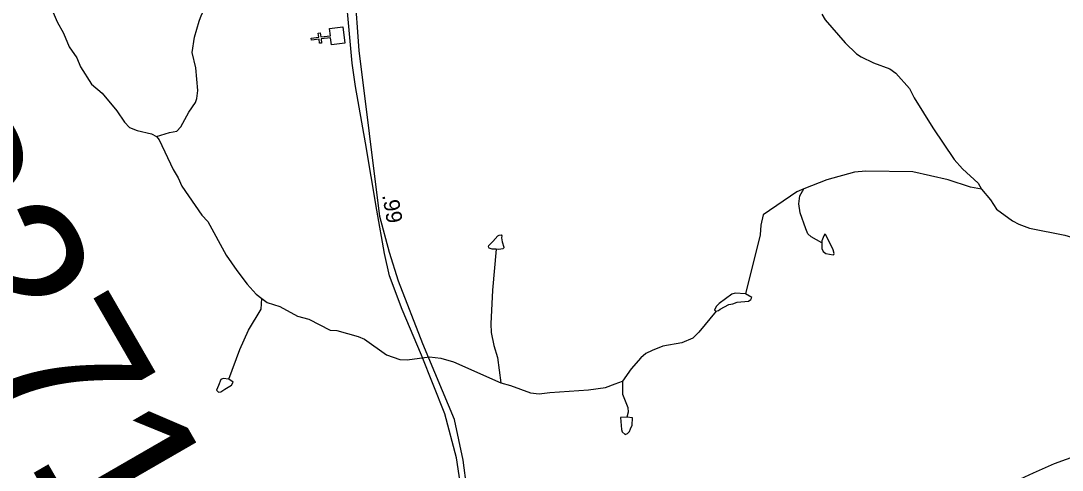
# Model space of a CAD drawing. Extents: x 2056842 to 2160602, y 826753 to 1016856.
# Drawn here: x 2116907 to 2125124, y 951923 to 955471 of the extents above; entities that cross this region are included whole.
import ezdxf

# ---------------------------------------------------------------- set-up
doc = ezdxf.new("R2010")
doc.units = 0
for name, color, linetype in [('Exist Cultural Church CELL', 7, 'Continuous'), ('Exist Hydrographic Creek Single Shore', 7, 'Continuous'), ('Exist Hydrographic Misc Water Feature', 7, 'Continuous'), ('Exist Hydrographic Pond Under 1500 Sq Ft', 7, 'Continuous'), ('Exist Railroad Mainline', 7, 'Continuous'), ('Exist Road Primary US Attributed', 7, 'Continuous'), ('Exist Road Primary US Mileage Hundredths English Label', 7, 'Continuous'), ('Exist Road Secondary Structure Pipe Number Label', 7, 'Continuous'), ('Exist Road Secondary Type 51 Attributed', 7, 'Continuous')]:
    doc.layers.add(name, color=color, linetype=linetype)

msp = doc.modelspace()

# ---------------------------------------------------------------- linework, layer by layer
at = {"layer": 'Exist Cultural Church CELL'}
msp.add_lwpolyline([(2119358.8, 955280.9), (2119351.4, 955337.3), (2119275.9, 955327.7), (2119280, 955295.9), (2119264.2, 955293.9), (2119260.1, 955325.6), (2119200.4, 955318), (2119198.4, 955333.9), (2119258, 955341.5), (2119254, 955373.3), (2119269.8, 955375.3), (2119273.9, 955343.5), (2119349.4, 955353.2), (2119342.2, 955410.4), (2119447.8, 955424), (2119464.4, 955294.4)], close=True, dxfattribs=at)
at = {"layer": 'Exist Hydrographic Creek Single Shore'}
for points in [[(2117160.3, 955704.2), (2117152.5, 955648.1), (2117154.8, 955554.2), (2117193.3, 955462.3), (2117243.6, 955374.6), (2117288, 955264.8), (2117348.5, 955179), (2117376.8, 955109.1), (2117463.4, 954971.5), (2117547.6, 954899.9), (2117664.3, 954760.4), (2117724.6, 954670.7), (2117764.8, 954628.9), (2117824.9, 954605.1), (2117937, 954579.7), (2117977, 954557.8)], [(2117976.9, 954557.7), (2118080.9, 954590), (2118136.6, 954600.3), (2118168.5, 954634.4), (2118231.9, 954750.6), (2118285.7, 954824.9), (2118295.5, 954856.9), (2118303.4, 954921), (2118288.5, 955100.8), (2118258.1, 955220.9), (2118277.4, 955342.9), (2118312.9, 955469.1), (2118332.6, 955519.3), (2118400.2, 955645.5), (2118429.8, 955709.5)], [(2123228.4, 955524.6), (2123252.6, 955478.7), (2123411.3, 955297.4), (2123499.9, 955209.8), (2123537.8, 955186), (2123636, 955138.4), (2123764.4, 955091), (2123812.4, 955057.1), (2123918.8, 954935.7), (2123955.1, 954861.8), (2124104, 954626.4), (2124271.3, 954375.2), (2124337.5, 954301.5), (2124460.2, 954190.1), (2124488.2, 954142.2)], [(2117976.9, 954557.7), (2117999, 954531.7), (2118108, 954296.1), (2118148.3, 954232.6), (2118176.8, 954166.7), (2118335.7, 953935.3), (2118381.9, 953885.5), (2118527, 953620), (2118611.4, 953498.5), (2118693.8, 953390.8), (2118764.4, 953313.2), (2118808.3, 953277.5)], [(2124487.9, 954142), (2124400, 954157.6), (2124223.7, 954214.7), (2123945.4, 954277.6), (2123573.5, 954284.1), (2123485.7, 954275.7), (2123265.9, 954216.6), (2123086.3, 954143.9)], [(2123086.3, 954143.9), (2123030.3, 954119.8), (2122765, 953938.6), (2122745.6, 953856.4), (2122741.7, 953780.6), (2122626, 953314.2)], [(2124487.9, 954142), (2124558.3, 954056.5), (2124606.7, 953982.7), (2124731.1, 953893.1), (2124781.1, 953865.5), (2124865.4, 953833.6), (2125145.5, 953778.8), (2125283.7, 953737.6), (2125420, 953680.3), (2125472, 953642.4), (2125554.6, 953556.7), (2125594.8, 953503.1), (2125730.1, 953191.5), (2125821.3, 952923.8)], [(2122626.2, 953314.2), (2122544.1, 953321.8), (2122518.1, 953313.7), (2122416.4, 953239.3), (2122392.6, 953215.2), (2122380.5, 953185.1), (2122392.6, 953179.2)], [(2122524.3, 953237.7), (2122560.3, 953249.9), (2122648.3, 953258.2), (2122668.4, 953270.4), (2122676, 953286.4), (2122626.2, 953314.2)], [(2118808.3, 953277.5), (2118850.7, 953247.7), (2118950.7, 953214.1), (2119090.9, 953138.7), (2119179, 953114.9), (2119347.5, 953029.7), (2119401.5, 953025.9), (2119569.5, 952978.8), (2119617.6, 952956.8), (2119792.3, 952833.7), (2119896.5, 952796.1), (2119954.5, 952794.6), (2120132.2, 952819.1), (2120220.2, 952807.7), (2120320.4, 952778.1), (2120693.3, 952613.5)], [(2122392.5, 953178.9), (2122257.2, 953012.4), (2122209.3, 952966.2), (2122121.6, 952928), (2121971.7, 952901.2), (2121888, 952866.9), (2121838, 952844.6), (2121800.2, 952810.6), (2121722.5, 952722), (2121654.9, 952626)], [(2120693.3, 952613.5), (2120771.3, 952591.9), (2120927.6, 952534.8), (2120997.6, 952525.1), (2121081.5, 952537.5), (2121387.4, 952556.7), (2121519.3, 952575.3), (2121597, 952603.5), (2121654.9, 952626)]]:
    msp.add_lwpolyline(points, dxfattribs=at)
at = {"layer": 'Exist Hydrographic Misc Water Feature'}
for points in [[(2123227.1, 953718.3), (2123142.1, 953766.3), (2123117.9, 953790.2), (2123101.9, 953828.2), (2123055.3, 953954), (2123044.9, 954025.9), (2123054.5, 954089.9), (2123086.3, 954144)], [(2120657.3, 953667.7), (2120625.7, 953669), (2120601.6, 953676.6), (2120596.5, 953685.4), (2120599.1, 953698.1), (2120630.7, 953728.5), (2120671.3, 953774.1), (2120680.1, 953777.9), (2120697.9, 953780.5), (2120702.9, 953774.1), (2120700.4, 953756.4), (2120704.2, 953726), (2120716.9, 953682.9), (2120716.9, 953677.8), (2120709.3, 953671.5), (2120677.6, 953666.4), (2120657.3, 953667.7)], [(2123227.1, 953718.3), (2123228.3, 953673.9), (2123237.2, 953649.8), (2123260, 953634.6), (2123315.7, 953624.5), (2123322.1, 953627), (2123324.6, 953634.6), (2123315.7, 953663.8), (2123279, 953738.5), (2123256.2, 953784.2), (2123249.9, 953785.4), (2123242.3, 953774), (2123228.3, 953734.7), (2123227.1, 953718.3)], [(2120657.3, 953667.7), (2120629.5, 953345.2), (2120614.3, 953077.8), (2120619.3, 953011.1), (2120640, 952907.6), (2120668.3, 952811.7), (2120693.3, 952613.8)], [(2118547.3, 952640.4), (2118634.4, 952876.8), (2118703.5, 953029.2), (2118803.2, 953193.5), (2118808.5, 953277.5)], [(2122392.6, 953179.2), (2122412.5, 953183.3), (2122424.6, 953195.3), (2122494.3, 953231.7), (2122524.3, 953237.7)], [(2121655, 952625.9), (2121653.6, 952524), (2121696.1, 952418.2), (2121700.2, 952380.2), (2121688.3, 952342.2)], [(2121718.8, 952250.3), (2121730.5, 952278.4), (2121734.4, 952336.3), (2121688.3, 952342.2)]]:
    msp.add_lwpolyline(points, dxfattribs=at)
at = {"layer": 'Exist Hydrographic Pond Under 1500 Sq Ft'}
for points in [[(2118547.3, 952640.4), (2118503.1, 952646.3), (2118485.2, 952638.1), (2118465.6, 952591.9)], [(2118515.5, 952562), (2118569.3, 952594.4), (2118581.3, 952618.4), (2118547.3, 952640.4)], [(2118465.6, 952591.9), (2118451.7, 952555.8), (2118465.8, 952538.1), (2118485.5, 952542), (2118515.5, 952562)], [(2121688.1, 952342.1), (2121638.1, 952337.9), (2121646.6, 952243.9)], [(2121646.6, 952243.9), (2121650.9, 952225.7), (2121676.7, 952205.8), (2121694.9, 952212), (2121710.6, 952228.1), (2121718.6, 952250.3)]]:
    msp.add_lwpolyline(points, dxfattribs=at)
at = {"layer": 'Exist Railroad Mainline'}
msp.add_lwpolyline([(2120540.9, 950895.4), (2120398.1, 952000.7), (2120328.8, 952322.4), (2120078.2, 952921), (2119888.1, 953414.2), (2119815, 953641.9), (2119739.9, 953925.5), (2119576.2, 955236.6), (2119542.1, 955714.3)], dxfattribs=at)
at = {"layer": 'Exist Road Primary US Attributed'}
msp.add_lwpolyline([(2120505.7, 950887.2), (2120476.9, 951082.4), (2120440.1, 951350.2), (2120385.8, 951742.2), (2120344.1, 952019.8), (2120251.6, 952368), (2120068.1, 952831), (2119914.6, 953191), (2119815.6, 953457.2), (2119775.6, 953634.8), (2119715, 953976.4), (2119625.7, 954508.5), (2119547.4, 954953.8), (2119520.2, 955136.2), (2119481.9, 955570.3), (2119462.7, 955799.1), (2119446.7, 955996.3)], dxfattribs=at)
at = {"layer": 'Exist Road Secondary Type 51 Attributed'}
msp.add_lwpolyline([(2120539.7, 950904.8), (2120660.3, 950967.1), (2120860.1, 951042.3), (2121112.8, 951157.6), (2121282.3, 951208.8), (2121483.8, 951205.6), (2121868.4, 951190.4), (2122353, 951183.3), (2122991, 951163.9), (2123172.6, 951170.5), (2123242.3, 951168.8), (2123370.4, 951197.8), (2123941.2, 951466), (2124383.9, 951664.1), (2124896.5, 951902.1), (2125064.4, 951975.7), (2125252.1, 952044.1), (2125576.8, 952122.5), (2125974.1, 952216.5), (2126496.5, 952346.1), (2126594.8, 952370.1)], dxfattribs=at)

# ---------------------------------------------------------------- texts
at = {"layer": 'Exist Road Primary US Mileage Hundredths English Label'}
msp.add_text('.99', height=125, rotation=280.05067, dxfattribs=at).set_placement((2119757.7, 954093.8))
at = {"layer": 'Exist Road Secondary Structure Pipe Number Label'}
msp.add_text('P271', height=1230.31, rotation=300, dxfattribs=at).set_placement((2115482.3, 954546.3))

doc.saveas('drawing.dxf')
